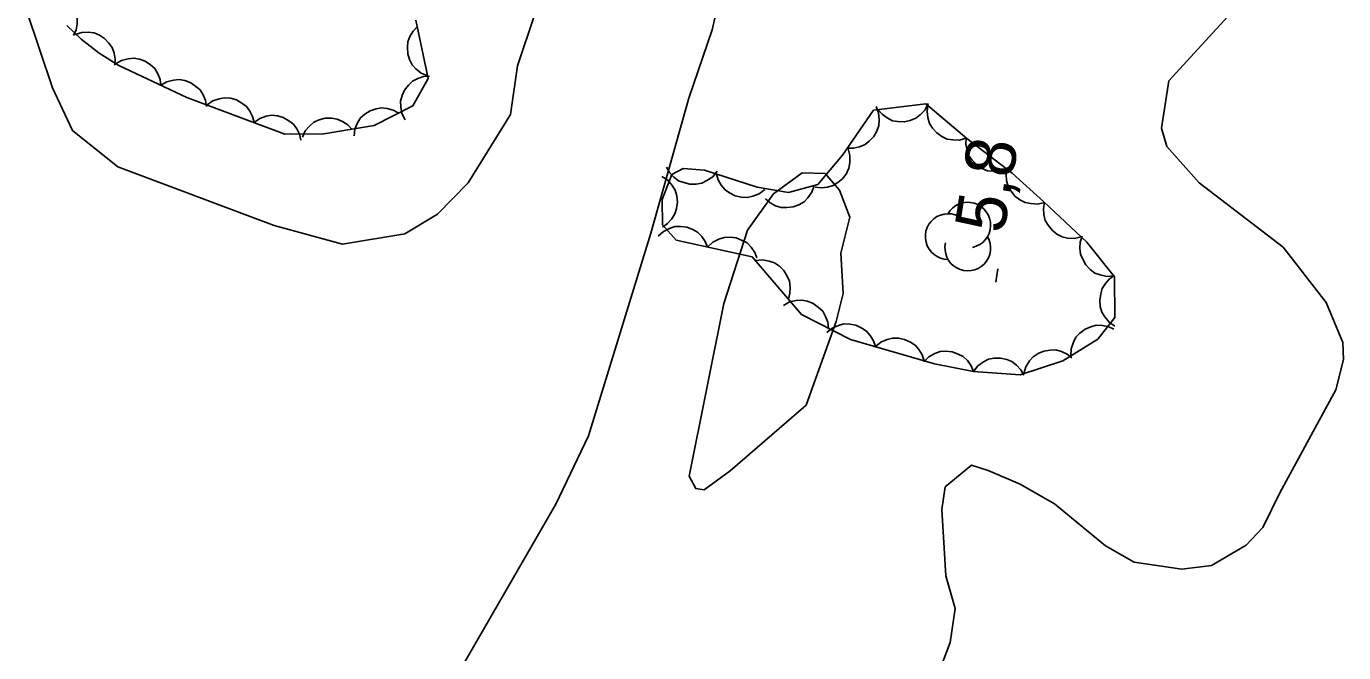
# Model space of a CAD drawing. Extents: x 282461 to 284471, y 5554090 to 5557646.
# Drawn here: x 283710 to 283788.8, y 5555029 to 5555066.5 of the extents above; entities that cross this region are included whole.
import ezdxf

# ---------------------------------------------------------------- set-up
doc = ezdxf.new("R2010")
doc.units = 0
for name, color, linetype in [('Niveau 1', 7, 'Continuous'), ('Niveau 2', 7, 'Continuous'), ('Niveau 22', 7, 'Continuous'), ('Niveau 3', 7, 'Continuous'), ('Niveau 44', 7, 'Continuous')]:
    doc.layers.add(name, color=color, linetype=linetype)

msp = doc.modelspace()

# ---------------------------------------------------------------- linework, layer by layer
at = {"layer": 'Niveau 1'}
for points in [[(283740.38, 5555067.12), (283739.37, 5555064.09), (283738.94, 5555061.19), (283736.42, 5555057.1), (283734.58, 5555055.23), (283732.62, 5555054.05), (283728.9, 5555053.43), (283724.81, 5555054.55), (283715.46, 5555058.06), (283712.75, 5555060.24), (283711.56, 5555062.78), (283709.99, 5555067.41)], [(283764.64, 5555028.04), (283765.25, 5555029.62), (283765.55, 5555031.64), (283764.99, 5555033.61), (283764.75, 5555037.57), (283764.95, 5555038.92), (283766.53, 5555040.23), (283767.51, 5555039.91), (283769.44, 5555039.08), (283771.48, 5555037.9), (283774.53, 5555035.39), (283776.26, 5555034.43), (283779.11, 5555034.01), (283780.87, 5555034.23), (283782.95, 5555035.44), (283783.94, 5555036.49), (283784.96, 5555038.57), (283788.32, 5555044.73), (283788.78, 5555046.54), (283788.74, 5555047.56), (283787.73, 5555049.94), (283785.17, 5555053.25), (283780.13, 5555057.1), (283778.21, 5555059.28), (283777.88, 5555060.38), (283778.33, 5555063.21), (283782.03, 5555067.24)]]:
    msp.add_lwpolyline(points, dxfattribs=at)
at = {"layer": 'Niveau 2'}
msp.add_lwpolyline([(283758.43, 5555048.82), (283756.63, 5555043.81), (283752.08, 5555039.89), (283750.53, 5555038.75), (283750.03, 5555038.82), (283749.64, 5555039.56), (283751.71, 5555049.88), (283753.12, 5555054.27), (283754.67, 5555056.44), (283756.4, 5555057.71), (283757.76, 5555057.66), (283758.63, 5555056.67), (283759.24, 5555055.05), (283758.71, 5555052.89), (283758.84, 5555050.48), (283758.43, 5555048.82)], dxfattribs=at)
at = {"layer": 'Niveau 22'}
msp.add_lwpolyline([(283768.26, 5555138.68), (283767.21, 5555133.92), (283766.39, 5555128.48), (283765.2, 5555119.52), (283763.69, 5555115.21), (283759.77, 5555106.26), (283756.87, 5555097.08), (283755.94, 5555092.89), (283755.35, 5555089.26), (283754.76, 5555084.84), (283752.66, 5555075.77), (283752.06, 5555070.89), (283751.01, 5555066.25), (283749.62, 5555062.17), (283747.34, 5555054.1), (283743.62, 5555041.97), (283741.66, 5555037.89), (283732.19, 5555021.48)], dxfattribs=at)
at = {"layer": 'Niveau 3'}
msp.add_line((283767.98, 5555051.17), (283768.1, 5555051.96), dxfattribs=at)
at = {"layer": 'Niveau 44'}
for points in [[(283711.17, 5555068.41), (283711.58, 5555068.41), (283711.97, 5555068.29), (283712.27, 5555068.15), (283712.53, 5555067.91), (283712.76, 5555067.62), (283712.92, 5555067.27), (283713.02, 5555066.96), (283713.02, 5555066.61), (283712.96, 5555066.25), (283712.82, 5555065.91)], [(283712.42, 5555066.52), (283713.27, 5555065.69), (283714.34, 5555064.86), (283715.52, 5555064.12), (283719.59, 5555062.21), (283725.45, 5555060.02), (283727.78, 5555060.04), (283730.8, 5555060.53), (283733.11, 5555061.71), (283734.03, 5555063.35), (283733.29, 5555066.82)], [(283712.91, 5555065.97), (283713.3, 5555066.1), (283713.71, 5555066.11), (283714.04, 5555066.07), (283714.36, 5555065.94), (283714.67, 5555065.74), (283714.93, 5555065.45), (283715.12, 5555065.19), (283715.24, 5555064.86), (283715.3, 5555064.49), (283715.28, 5555064.13)], [(283734, 5555063.5), (283733.61, 5555063.66), (283733.29, 5555063.92), (283733.07, 5555064.16), (283732.91, 5555064.47), (283732.8, 5555064.82), (283732.78, 5555065.21), (283732.8, 5555065.53), (283732.93, 5555065.86), (283733.12, 5555066.18), (283733.37, 5555066.44)], [(283715.33, 5555064.21), (283715.69, 5555064.42), (283716.08, 5555064.52), (283716.41, 5555064.56), (283716.76, 5555064.49), (283717.1, 5555064.37), (283717.42, 5555064.15), (283717.67, 5555063.93), (283717.85, 5555063.63), (283717.99, 5555063.29), (283718.04, 5555062.94)], [(283718.04, 5555062.94), (283718.4, 5555063.15), (283718.8, 5555063.25), (283719.13, 5555063.28), (283719.47, 5555063.22), (283719.82, 5555063.09), (283720.13, 5555062.87), (283720.38, 5555062.66), (283720.56, 5555062.36), (283720.7, 5555062.02), (283720.76, 5555061.66)], [(283732.64, 5555060.87), (283732.45, 5555061.25), (283732.39, 5555061.65), (283732.37, 5555061.98), (283732.46, 5555062.32), (283732.61, 5555062.65), (283732.85, 5555062.95), (283733.08, 5555063.18), (283733.4, 5555063.34), (283733.75, 5555063.46), (283734.11, 5555063.49)], [(283720.8, 5555061.76), (283721.14, 5555062), (283721.52, 5555062.13), (283721.85, 5555062.19), (283722.2, 5555062.16), (283722.55, 5555062.06), (283722.88, 5555061.87), (283723.15, 5555061.67), (283723.36, 5555061.39), (283723.52, 5555061.06), (283723.61, 5555060.71)], [(283729.59, 5555059.91), (283729.64, 5555060.32), (283729.8, 5555060.7), (283729.98, 5555060.98), (283730.24, 5555061.21), (283730.55, 5555061.41), (283730.92, 5555061.52), (283731.23, 5555061.59), (283731.58, 5555061.55), (283731.94, 5555061.45), (283732.26, 5555061.27)], [(283766.64, 5555045.83), (283769.44, 5555045.63), (283771.99, 5555046.46), (283774.07, 5555047.76), (283775.1, 5555049.05), (283775.08, 5555051.48), (283773.42, 5555053.56), (283770.84, 5555055.97), (283768.95, 5555057.69), (283766.25, 5555059.75), (283763.79, 5555061.82), (283760.65, 5555061.44), (283758.81, 5555058.75), (283757.32, 5555057), (283755.58, 5555056.52), (283753.71, 5555056.85), (283750.56, 5555057.86), (283749.28, 5555057.96), (283748.59, 5555057.61), (283748.02, 5555056.1), (283748.04, 5555054.59), (283748.86, 5555053.67), (283753.41, 5555052.67), (283756.36, 5555049.22), (283759.29, 5555047.74), (283764.31, 5555046.28), (283766.64, 5555045.83)], [(283760.81, 5555061.67), (283760.96, 5555061.28), (283761, 5555060.87), (283760.98, 5555060.54), (283760.86, 5555060.2), (283760.68, 5555059.88), (283760.41, 5555059.6), (283760.16, 5555059.39), (283759.83, 5555059.25), (283759.46, 5555059.17), (283759.1, 5555059.17)], [(283763.93, 5555061.84), (283763.74, 5555061.46), (283763.45, 5555061.17), (283763.19, 5555060.96), (283762.86, 5555060.83), (283762.5, 5555060.75), (283762.11, 5555060.77), (283761.79, 5555060.82), (283761.47, 5555060.98), (283761.17, 5555061.2), (283760.93, 5555061.47)], [(283766.21, 5555059.78), (283765.81, 5555059.66), (283765.4, 5555059.67), (283765.07, 5555059.72), (283764.75, 5555059.87), (283764.44, 5555060.09), (283764.19, 5555060.38), (283764.01, 5555060.66), (283763.91, 5555061), (283763.86, 5555061.37), (283763.9, 5555061.73)], [(283723.61, 5555060.71), (283723.95, 5555060.95), (283724.33, 5555061.08), (283724.66, 5555061.14), (283725.01, 5555061.11), (283725.36, 5555061.01), (283725.69, 5555060.82), (283725.96, 5555060.62), (283726.16, 5555060.34), (283726.33, 5555060.01), (283726.41, 5555059.66)], [(283726.5, 5555059.83), (283726.67, 5555060.21), (283726.94, 5555060.51), (283727.19, 5555060.73), (283727.51, 5555060.87), (283727.87, 5555060.96), (283728.25, 5555060.96), (283728.58, 5555060.92), (283728.9, 5555060.78), (283729.21, 5555060.57), (283729.46, 5555060.31)], [(283759.14, 5555059.14), (283759.25, 5555058.73), (283759.24, 5555058.32), (283759.19, 5555057.99), (283759.04, 5555057.67), (283758.82, 5555057.37), (283758.53, 5555057.12), (283758.25, 5555056.94), (283757.91, 5555056.84), (283757.54, 5555056.8), (283757.18, 5555056.84)], [(283768.62, 5555057.94), (283768.22, 5555057.81), (283767.81, 5555057.8), (283767.48, 5555057.83), (283767.15, 5555057.97), (283766.84, 5555058.17), (283766.57, 5555058.45), (283766.37, 5555058.71), (283766.26, 5555059.05), (283766.19, 5555059.42), (283766.21, 5555059.78)], [(283748, 5555057.49), (283748.35, 5555057.26), (283748.62, 5555056.94), (283748.79, 5555056.66), (283748.89, 5555056.32), (283748.93, 5555055.95), (283748.87, 5555055.56), (283748.78, 5555055.25), (283748.59, 5555054.95), (283748.34, 5555054.67), (283748.04, 5555054.46)], [(283751.3, 5555057.8), (283751.04, 5555057.47), (283750.7, 5555057.24), (283750.4, 5555057.09), (283750.05, 5555057.03), (283749.68, 5555057.02), (283749.31, 5555057.12), (283749, 5555057.23), (283748.72, 5555057.45), (283748.46, 5555057.72), (283748.28, 5555058.04)], [(283754.15, 5555056.71), (283753.82, 5555056.45), (283753.44, 5555056.3), (283753.11, 5555056.22), (283752.76, 5555056.24), (283752.39, 5555056.32), (283752.05, 5555056.5), (283751.78, 5555056.68), (283751.55, 5555056.96), (283751.37, 5555057.28), (283751.27, 5555057.63)], [(283770.88, 5555055.93), (283770.47, 5555055.83), (283770.06, 5555055.86), (283769.73, 5555055.92), (283769.42, 5555056.08), (283769.12, 5555056.31), (283768.89, 5555056.61), (283768.71, 5555056.89), (283768.62, 5555057.24), (283768.59, 5555057.61), (283768.64, 5555057.97)], [(283757.11, 5555056.94), (283756.98, 5555056.54), (283756.74, 5555056.21), (283756.51, 5555055.97), (283756.2, 5555055.79), (283755.85, 5555055.66), (283755.47, 5555055.62), (283755.14, 5555055.62), (283754.8, 5555055.73), (283754.47, 5555055.9), (283754.19, 5555056.14)], [(283773.09, 5555053.87), (283772.68, 5555053.77), (283772.27, 5555053.8), (283771.95, 5555053.87), (283771.63, 5555054.04), (283771.34, 5555054.27), (283771.11, 5555054.57), (283770.93, 5555054.85), (283770.85, 5555055.2), (283770.82, 5555055.57), (283770.88, 5555055.93)], [(283747.78, 5555053.91), (283748.09, 5555054.2), (283748.45, 5555054.38), (283748.77, 5555054.49), (283749.12, 5555054.5), (283749.49, 5555054.46), (283749.85, 5555054.31), (283750.14, 5555054.16), (283750.39, 5555053.9), (283750.6, 5555053.59), (283750.74, 5555053.26)], [(283750.74, 5555053.26), (283751.04, 5555053.55), (283751.41, 5555053.73), (283751.73, 5555053.84), (283752.08, 5555053.85), (283752.45, 5555053.81), (283752.81, 5555053.66), (283753.1, 5555053.51), (283753.35, 5555053.25), (283753.56, 5555052.94), (283753.69, 5555052.61)], [(283775.03, 5555051.55), (283774.61, 5555051.51), (283774.21, 5555051.6), (283773.89, 5555051.71), (283773.61, 5555051.93), (283773.35, 5555052.2), (283773.17, 5555052.53), (283773.04, 5555052.84), (283773, 5555053.19), (283773.03, 5555053.56), (283773.14, 5555053.91)], [(283753.6, 5555052.45), (283754.02, 5555052.5), (283754.42, 5555052.42), (283754.74, 5555052.32), (283755.03, 5555052.12), (283755.3, 5555051.86), (283755.49, 5555051.52), (283755.63, 5555051.23), (283755.68, 5555050.87), (283755.66, 5555050.5), (283755.57, 5555050.15)], [(283775.1, 5555048.54), (283774.75, 5555048.77), (283774.49, 5555049.09), (283774.32, 5555049.37), (283774.22, 5555049.71), (283774.19, 5555050.08), (283774.25, 5555050.46), (283774.34, 5555050.78), (283774.53, 5555051.08), (283774.78, 5555051.36), (283775.08, 5555051.56)], [(283755.27, 5555049.77), (283755.64, 5555049.98), (283756.04, 5555050.06), (283756.37, 5555050.09), (283756.72, 5555050.02), (283757.06, 5555049.88), (283757.37, 5555049.65), (283757.62, 5555049.43), (283757.79, 5555049.12), (283757.92, 5555048.77), (283757.97, 5555048.41)], [(283757.87, 5555048.15), (283758.19, 5555048.42), (283758.57, 5555048.58), (283758.89, 5555048.67), (283759.25, 5555048.66), (283759.61, 5555048.59), (283759.96, 5555048.42), (283760.24, 5555048.24), (283760.47, 5555047.97), (283760.66, 5555047.65), (283760.78, 5555047.31)], [(283772.47, 5555046.76), (283772.48, 5555047.18), (283772.62, 5555047.57), (283772.77, 5555047.87), (283773.01, 5555048.12), (283773.31, 5555048.35), (283773.66, 5555048.5), (283773.98, 5555048.59), (283774.34, 5555048.58), (283774.7, 5555048.51), (283775.03, 5555048.36)], [(283760.78, 5555047.31), (283761.1, 5555047.58), (283761.48, 5555047.74), (283761.8, 5555047.82), (283762.16, 5555047.81), (283762.52, 5555047.74), (283762.87, 5555047.57), (283763.15, 5555047.4), (283763.38, 5555047.13), (283763.57, 5555046.81), (283763.68, 5555046.46)], [(283763.67, 5555046.4), (283763.97, 5555046.7), (283764.33, 5555046.89), (283764.64, 5555047.01), (283764.99, 5555047.04), (283765.37, 5555047), (283765.73, 5555046.86), (283766.02, 5555046.71), (283766.28, 5555046.47), (283766.5, 5555046.16), (283766.64, 5555045.83)], [(283766.64, 5555045.83), (283766.9, 5555046.16), (283767.24, 5555046.4), (283767.53, 5555046.55), (283767.88, 5555046.62), (283768.25, 5555046.62), (283768.63, 5555046.53), (283768.94, 5555046.42), (283769.22, 5555046.2), (283769.48, 5555045.93), (283769.66, 5555045.61)], [(283769.65, 5555045.7), (283769.77, 5555046.1), (283769.99, 5555046.45), (283770.21, 5555046.7), (283770.5, 5555046.89), (283770.85, 5555047.04), (283771.23, 5555047.09), (283771.56, 5555047.11), (283771.9, 5555047.01), (283772.24, 5555046.86), (283772.53, 5555046.63)]]:
    msp.add_lwpolyline(points, dxfattribs=at)
for centre, start, end in [((283766.298, 5555054.575), 282.26917, 149.72625), ((283765.123, 5555053.892), 44.11537, 269.80396), ((283766.298, 5555053.209), 166.93686, 29.62122)]:
    msp.add_arc(centre, 1.367, start, end, dxfattribs=at)

# ---------------------------------------------------------------- texts
at = {"layer": 'Niveau 3'}
msp.add_text('5,8  ', height=3, rotation=81.09575, dxfattribs=at).set_placement((283768.46, 5555054.01))

doc.saveas('drawing.dxf')
